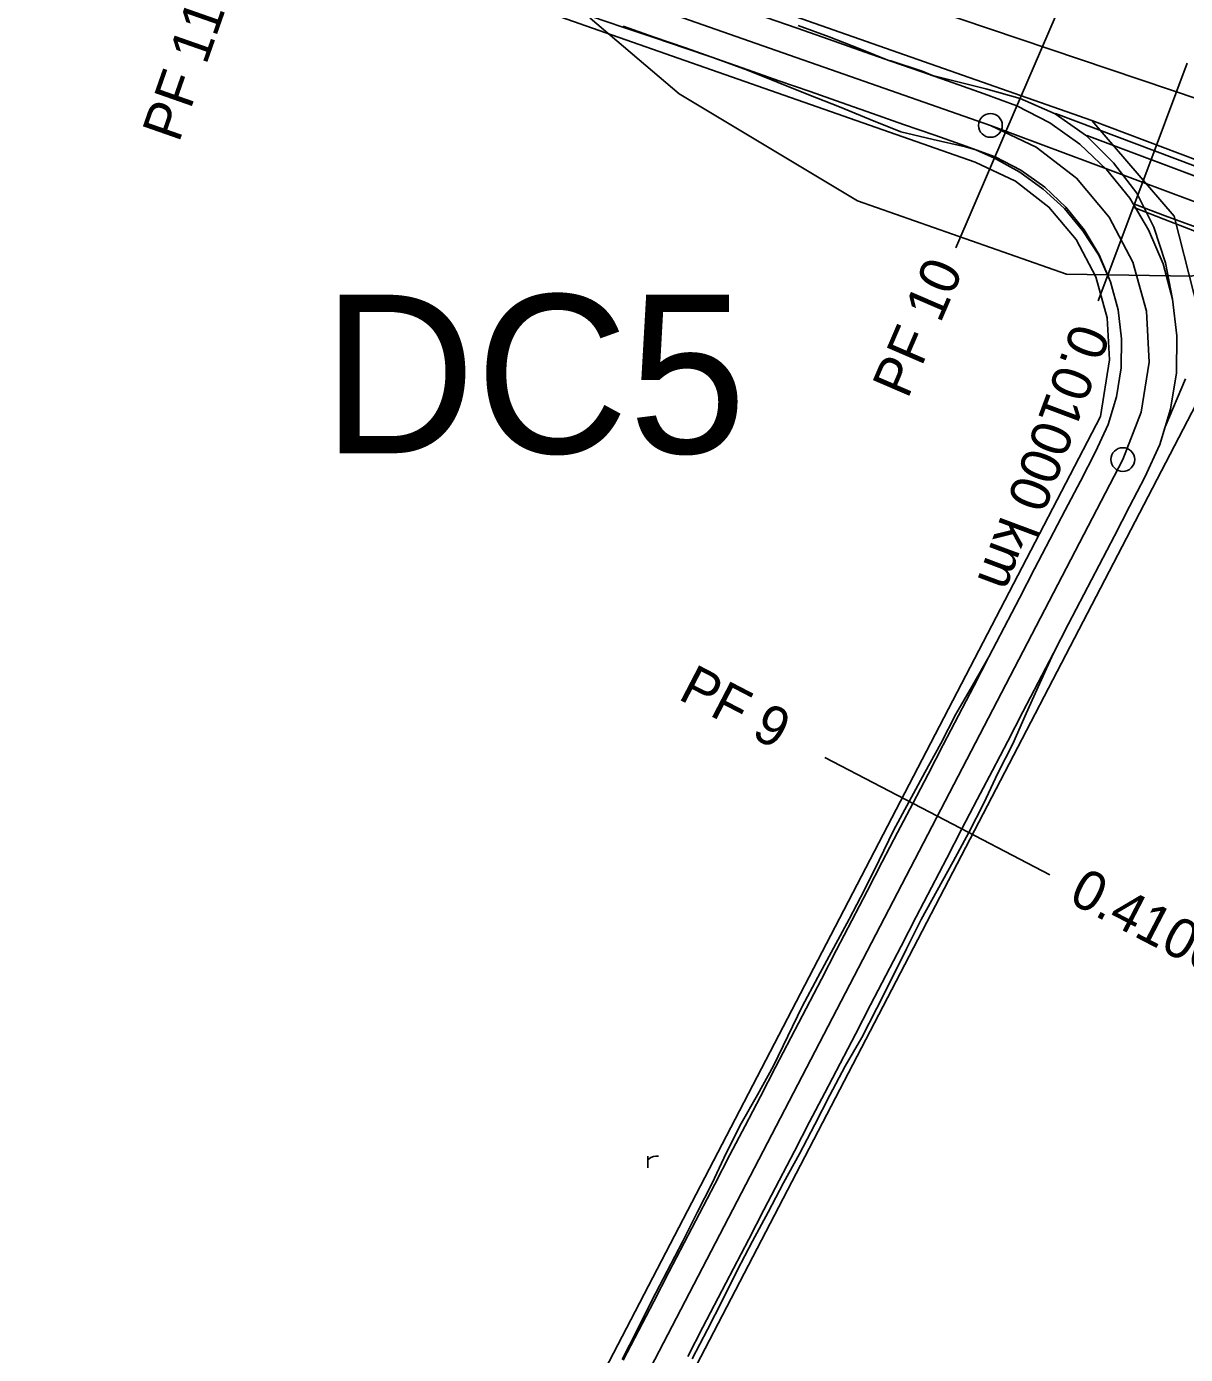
# Model space of a CAD drawing. Extents: x -555887 to -552101, y -1100251 to -1096546.
# Drawn here: x -553740.6 to -553667.5, y -1097326 to -1097242.2 of the extents above; entities that cross this region are included whole.
import ezdxf

# ---------------------------------------------------------------- set-up
doc = ezdxf.new("R2010")
doc.units = 0
for name, color, linetype in [('PARCELY_cesty', 7, 'Continuous'), ('POLYGONY_POPIS_CESTY', 7, 'Continuous'), ('POLYGONY_rozšíření', 7, 'Continuous'), ('POLYGONY_SITUACE_PF', 7, 'Continuous'), ('POLYGONY_SITUACE_PF_POPISY', 7, 'Continuous'), ('POLYGONY_SITUACE_PO', 7, 'Continuous'), ('vrstevnice', 7, 'Continuous'), ('ZSST', 7, 'Continuous')]:
    doc.layers.add(name, color=color, linetype=linetype)

msp = doc.modelspace()

# ---------------------------------------------------------------- linework, layer by layer
at = {"layer": 'PARCELY_cesty'}
msp.add_line((-553673.4, -1097248.15), (-553478.332, -1097321.582), dxfattribs=at)
for points in [[(-553929.463, -1097158.381), (-553673.4, -1097248.15), (-553668.21, -1097254.17), (-553665.731, -1097263.939)], [(-553931.976, -1097162.798), (-553680.759, -1097250.766), (-553678.227, -1097251.97), (-553676.115, -1097253.602), (-553674.399, -1097255.646), (-553673.156, -1097258.009), (-553672.444, -1097260.581), (-553672.295, -1097263.246), (-553672.865, -1097266.819)], [(-553665.731, -1097263.939), (-553869.18, -1097655.12), (-553873.9, -1097664.18), (-553876.67, -1097669.5)], [(-553672.865, -1097266.819), (-553859.38, -1097625.46)]]:
    msp.add_lwpolyline(points, dxfattribs=at)
at = {"layer": 'POLYGONY_rozšíření'}
msp.add_line((-553668.775, -1097267.46), (-553667.503, -1097264.431), dxfattribs=at)
at = {"layer": 'POLYGONY_SITUACE_PF'}
for p, q in [((-553678.825, -1097248.833), (-553675.657, -1097241.487)), ((-553667.402, -1097244.521), (-553670.202, -1097252.015)), ((-553681.992, -1097256.18), (-553678.825, -1097248.833)), ((-553670.202, -1097252.015), (-553673.003, -1097259.509)), ((-553690.25, -1097288.328), (-553683.153, -1097292.02)), ((-553683.153, -1097292.02), (-553676.055, -1097295.711))]:
    msp.add_line(p, q, dxfattribs=at)
at = {"layer": 'POLYGONY_SITUACE_PO'}
for p, q in [((-553679.807, -1097248.45), (-553930.542, -1097160.651)), ((-553704.978, -1097241.574), (-553703.007, -1097242.249)), ((-553691.997, -1097242.327), (-553693.963, -1097241.639)), ((-553691.997, -1097242.327), (-553693.963, -1097241.639)), ((-553703.007, -1097242.249), (-553701.033, -1097242.917)), ((-553701.019, -1097242.877), (-553702.985, -1097242.188)), ((-553701.019, -1097242.877), (-553702.985, -1097242.188)), ((-553690.031, -1097243.016), (-553691.997, -1097242.327)), ((-553690.031, -1097243.016), (-553691.997, -1097242.327)), ((-553689.978, -1097242.864), (-553691.932, -1097242.141)), ((-553701.033, -1097242.917), (-553699.058, -1097243.581)), ((-553699.053, -1097243.565), (-553701.019, -1097242.877)), ((-553699.053, -1097243.565), (-553701.019, -1097242.877)), ((-553699.058, -1097243.581), (-553697.436, -1097244.131)), ((-553697.086, -1097244.254), (-553699.053, -1097243.565)), ((-553697.086, -1097244.254), (-553699.053, -1097243.565)), ((-553688.065, -1097243.704), (-553690.031, -1097243.016)), ((-553688.065, -1097243.704), (-553690.031, -1097243.016)), ((-553688.038, -1097243.629), (-553689.978, -1097242.864)), ((-553686.282, -1097244.329), (-553688.038, -1097243.629)), ((-553697.436, -1097244.131), (-553697.088, -1097244.257)), ((-553697.088, -1097244.257), (-553695.129, -1097244.968)), ((-553695.12, -1097244.942), (-553697.086, -1097244.254)), ((-553695.12, -1097244.942), (-553697.086, -1097244.254)), ((-553686.098, -1097244.393), (-553688.065, -1097243.704)), ((-553686.098, -1097244.393), (-553688.065, -1097243.704)), ((-553686.096, -1097244.385), (-553686.282, -1097244.329)), ((-553684.132, -1097245.081), (-553686.098, -1097244.393)), ((-553684.132, -1097245.081), (-553686.098, -1097244.393)), ((-553684.111, -1097245.021), (-553686.096, -1097244.385)), ((-553695.129, -1097244.968), (-553693.196, -1097245.75)), ((-553693.154, -1097245.631), (-553695.12, -1097244.942)), ((-553693.154, -1097245.631), (-553695.12, -1097244.942)), ((-553682.166, -1097245.77), (-553684.132, -1097245.081)), ((-553682.166, -1097245.77), (-553684.132, -1097245.081)), ((-553683.469, -1097245.314), (-553684.111, -1097245.021)), ((-553682.124, -1097245.65), (-553683.469, -1097245.314)), ((-553693.196, -1097245.75), (-553691.257, -1097246.517)), ((-553691.188, -1097246.319), (-553693.154, -1097245.631)), ((-553691.188, -1097246.319), (-553693.154, -1097245.631)), ((-553680.2, -1097246.458), (-553682.166, -1097245.77)), ((-553680.2, -1097246.458), (-553682.166, -1097245.77)), ((-553680.089, -1097246.143), (-553682.124, -1097245.65)), ((-553677.925, -1097246.746), (-553680.089, -1097246.143)), ((-553691.257, -1097246.517), (-553689.319, -1097247.286)), ((-553689.221, -1097247.008), (-553691.188, -1097246.319)), ((-553689.221, -1097247.008), (-553691.188, -1097246.319)), ((-553687.255, -1097247.696), (-553689.221, -1097247.008)), ((-553687.255, -1097247.696), (-553689.221, -1097247.008)), ((-553678.132, -1097247.226), (-553680.2, -1097246.458)), ((-553678.132, -1097247.226), (-553680.2, -1097246.458)), ((-553675.717, -1097247.718), (-553677.925, -1097246.746)), ((-553689.319, -1097247.286), (-553687.386, -1097248.071)), ((-553685.289, -1097248.385), (-553687.255, -1097247.696)), ((-553685.289, -1097248.385), (-553687.255, -1097247.696)), ((-553676.065, -1097248.291), (-553678.132, -1097247.226)), ((-553676.065, -1097248.291), (-553678.132, -1097247.226)), ((-553673.743, -1097249.114), (-553675.717, -1097247.718)), ((-553675.709, -1097247.696), (-553552.545, -1097294.259)), ((-553687.386, -1097248.071), (-553685.451, -1097248.848)), ((-553683.323, -1097249.073), (-553685.289, -1097248.385)), ((-553683.323, -1097249.073), (-553685.289, -1097248.385)), ((-553676.911, -1097249.828), (-553679.807, -1097248.45)), ((-553679.807, -1097248.45), (-553478.542, -1097323.639)), ((-553674.169, -1097249.635), (-553676.065, -1097248.291)), ((-553674.169, -1097249.635), (-553676.065, -1097248.291)), ((-553685.451, -1097248.848), (-553683.416, -1097249.34)), ((-553683.416, -1097249.34), (-553681.371, -1097249.804)), ((-553681.356, -1097249.762), (-553683.323, -1097249.073)), ((-553681.356, -1097249.762), (-553683.323, -1097249.073)), ((-553672.033, -1097250.818), (-553673.743, -1097249.114)), ((-553673.735, -1097249.093), (-553501.847, -1097313.329)), ((-553681.371, -1097249.804), (-553680.733, -1097249.992)), ((-553679.518, -1097250.44), (-553681.356, -1097249.762)), ((-553679.518, -1097250.44), (-553681.356, -1097249.762)), ((-553680.733, -1097249.992), (-553679.552, -1097250.52)), ((-553674.374, -1097251.789), (-553676.911, -1097249.828)), ((-553672.476, -1097251.228), (-553674.169, -1097249.635)), ((-553672.476, -1097251.228), (-553674.169, -1097249.635)), ((-553679.552, -1097250.52), (-553677.956, -1097251.403)), ((-553677.883, -1097251.282), (-553679.518, -1097250.44)), ((-553677.883, -1097251.282), (-553679.518, -1097250.44)), ((-553671.02, -1097253.039), (-553672.476, -1097251.228)), ((-553671.02, -1097253.039), (-553672.476, -1097251.228)), ((-553670.561, -1097252.72), (-553672.033, -1097250.818)), ((-553669.677, -1097250.61), (-553667.725, -1097251.339)), ((-553677.956, -1097251.403), (-553676.479, -1097252.463)), ((-553676.383, -1097252.345), (-553677.883, -1097251.282)), ((-553676.383, -1097252.345), (-553677.883, -1097251.282)), ((-553672.311, -1097254.245), (-553674.374, -1097251.789)), ((-553667.725, -1097251.339), (-553665.774, -1097252.068)), ((-553676.479, -1097252.463), (-553675.128, -1097253.684)), ((-553675.044, -1097253.606), (-553676.383, -1097252.345)), ((-553675.044, -1097253.606), (-553676.383, -1097252.345)), ((-553669.489, -1097254.863), (-553670.561, -1097252.72)), ((-553675.128, -1097253.684), (-553673.97, -1097255.093)), ((-553673.893, -1097255.039), (-553675.044, -1097253.606)), ((-553673.893, -1097255.039), (-553675.044, -1097253.606)), ((-553669.827, -1097255.034), (-553671.02, -1097253.039)), ((-553669.827, -1097255.034), (-553671.02, -1097253.039)), ((-553670.801, -1097253.618), (-553668.858, -1097254.37)), ((-553670.727, -1097253.42), (-553668.776, -1097254.149)), ((-553670.727, -1097253.42), (-553668.776, -1097254.149)), ((-553670.818, -1097257.083), (-553672.311, -1097254.245)), ((-553668.858, -1097254.37), (-553666.915, -1097255.12)), ((-553668.776, -1097254.149), (-553666.824, -1097254.879)), ((-553668.776, -1097254.149), (-553666.824, -1097254.879)), ((-553673.97, -1097255.093), (-553672.97, -1097256.628)), ((-553672.949, -1097256.617), (-553673.893, -1097255.039)), ((-553672.949, -1097256.617), (-553673.893, -1097255.039)), ((-553668.918, -1097257.173), (-553669.827, -1097255.034)), ((-553668.918, -1097257.173), (-553669.827, -1097255.034)), ((-553668.752, -1097257.117), (-553669.489, -1097254.863)), ((-553672.97, -1097256.628), (-553672.229, -1097258.309)), ((-553672.229, -1097258.309), (-553672.949, -1097256.617)), ((-553672.229, -1097258.309), (-553672.949, -1097256.617)), ((-553669.963, -1097260.173), (-553670.818, -1097257.083)), ((-553668.32, -1097259.42), (-553668.918, -1097257.173)), ((-553668.32, -1097259.42), (-553668.918, -1097257.173)), ((-553668.32, -1097259.42), (-553668.752, -1097257.117)), ((-553671.756, -1097260.086), (-553672.229, -1097258.309)), ((-553672.229, -1097258.309), (-553672.229, -1097258.309)), ((-553672.229, -1097258.309), (-553671.756, -1097260.086)), ((-553671.756, -1097260.086), (-553672.229, -1097258.309)), ((-553668.038, -1097261.727), (-553668.32, -1097259.42)), ((-553668.038, -1097261.727), (-553668.32, -1097259.42)), ((-553668.32, -1097259.42), (-553668.32, -1097259.42)), ((-553668.038, -1097261.727), (-553668.32, -1097259.42)), ((-553671.533, -1097261.911), (-553671.756, -1097260.086)), ((-553671.756, -1097260.086), (-553671.533, -1097261.911)), ((-553671.533, -1097261.911), (-553671.756, -1097260.086)), ((-553669.784, -1097263.375), (-553669.963, -1097260.173)), ((-553671.565, -1097263.749), (-553671.533, -1097261.911)), ((-553671.533, -1097261.911), (-553671.565, -1097263.749)), ((-553671.565, -1097263.749), (-553671.533, -1097261.911)), ((-553668.078, -1097264.051), (-553668.038, -1097261.727)), ((-553668.078, -1097264.051), (-553668.038, -1097261.727)), ((-553668.078, -1097264.051), (-553668.038, -1097261.727)), ((-553671.848, -1097265.566), (-553671.565, -1097263.749)), ((-553671.565, -1097263.749), (-553671.848, -1097265.566)), ((-553671.848, -1097265.566), (-553671.565, -1097263.749)), ((-553670.289, -1097266.542), (-553669.784, -1097263.375)), ((-553668.437, -1097266.348), (-553668.078, -1097264.051)), ((-553668.437, -1097266.348), (-553668.078, -1097264.051)), ((-553668.437, -1097266.348), (-553668.078, -1097264.051)), ((-553672.383, -1097267.325), (-553671.848, -1097265.566)), ((-553671.848, -1097265.566), (-553672.383, -1097267.325)), ((-553672.383, -1097267.325), (-553671.848, -1097265.566)), ((-553671.456, -1097269.528), (-553670.289, -1097266.542)), ((-553669.112, -1097268.572), (-553668.437, -1097266.348)), ((-553669.112, -1097268.572), (-553668.437, -1097266.348)), ((-553669.112, -1097268.572), (-553668.437, -1097266.348)), ((-553673.17, -1097269.032), (-553672.383, -1097267.325)), ((-553672.383, -1097267.325), (-553673.17, -1097269.032)), ((-553673.17, -1097269.032), (-553672.383, -1097267.325)), ((-553670.065, -1097270.647), (-553669.112, -1097268.572)), ((-553670.065, -1097270.647), (-553669.112, -1097268.572)), ((-553670.065, -1097270.647), (-553669.112, -1097268.572)), ((-553872.328, -1097655.768), (-553671.456, -1097269.528)), ((-553674.132, -1097270.881), (-553673.17, -1097269.032)), ((-553673.17, -1097269.032), (-553674.132, -1097270.881)), ((-553674.132, -1097270.881), (-553673.17, -1097269.032)), ((-553675.093, -1097272.729), (-553674.132, -1097270.881)), ((-553674.132, -1097270.881), (-553675.093, -1097272.729)), ((-553675.093, -1097272.729), (-553674.132, -1097270.881)), ((-553671.027, -1097272.496), (-553670.065, -1097270.647)), ((-553671.027, -1097272.496), (-553670.065, -1097270.647)), ((-553671.027, -1097272.496), (-553670.065, -1097270.647)), ((-553676.054, -1097274.577), (-553675.093, -1097272.729)), ((-553675.093, -1097272.729), (-553676.054, -1097274.577)), ((-553676.054, -1097274.577), (-553675.093, -1097272.729)), ((-553671.988, -1097274.344), (-553671.027, -1097272.496)), ((-553671.988, -1097274.344), (-553671.027, -1097272.496)), ((-553671.988, -1097274.344), (-553671.027, -1097272.496)), ((-553677.016, -1097276.426), (-553676.054, -1097274.577)), ((-553676.054, -1097274.577), (-553677.016, -1097276.426)), ((-553677.016, -1097276.426), (-553676.054, -1097274.577)), ((-553672.949, -1097276.192), (-553671.988, -1097274.344)), ((-553672.949, -1097276.192), (-553671.988, -1097274.344)), ((-553672.949, -1097276.192), (-553671.988, -1097274.344)), ((-553673.91, -1097278.04), (-553672.949, -1097276.192)), ((-553673.91, -1097278.04), (-553672.949, -1097276.192)), ((-553673.91, -1097278.04), (-553672.949, -1097276.192)), ((-553677.977, -1097278.274), (-553677.016, -1097276.426)), ((-553677.016, -1097276.426), (-553677.977, -1097278.274)), ((-553677.977, -1097278.274), (-553677.016, -1097276.426)), ((-553678.938, -1097280.122), (-553677.977, -1097278.274)), ((-553677.977, -1097278.274), (-553678.938, -1097280.122)), ((-553678.938, -1097280.122), (-553677.977, -1097278.274)), ((-553674.872, -1097279.889), (-553673.91, -1097278.04)), ((-553674.872, -1097279.889), (-553673.91, -1097278.04)), ((-553674.872, -1097279.889), (-553673.91, -1097278.04)), ((-553679.899, -1097281.97), (-553678.938, -1097280.122)), ((-553678.938, -1097280.122), (-553679.899, -1097281.97)), ((-553679.899, -1097281.97), (-553678.938, -1097280.122)), ((-553675.833, -1097281.737), (-553674.872, -1097279.889)), ((-553675.833, -1097281.737), (-553674.872, -1097279.889)), ((-553675.833, -1097281.737), (-553674.872, -1097279.889)), ((-553679.899, -1097281.97), (-553680.935, -1097283.78)), ((-553680.861, -1097283.819), (-553679.899, -1097281.97)), ((-553680.861, -1097283.819), (-553679.899, -1097281.97)), ((-553679.899, -1097281.97), (-553679.899, -1097281.97)), ((-553676.794, -1097283.585), (-553675.833, -1097281.737)), ((-553676.794, -1097283.585), (-553675.833, -1097281.737)), ((-553676.692, -1097283.638), (-553675.833, -1097281.737)), ((-553675.833, -1097281.737), (-553675.833, -1097281.737)), ((-553680.935, -1097283.78), (-553681.995, -1097285.577)), ((-553681.822, -1097285.667), (-553680.861, -1097283.819)), ((-553681.822, -1097285.667), (-553680.861, -1097283.819)), ((-553677.755, -1097285.434), (-553676.794, -1097283.585)), ((-553677.755, -1097285.434), (-553676.794, -1097283.585)), ((-553677.56, -1097285.535), (-553676.692, -1097283.638)), ((-553681.995, -1097285.577), (-553682.937, -1097287.435)), ((-553678.717, -1097287.282), (-553677.755, -1097285.434)), ((-553678.717, -1097287.282), (-553677.755, -1097285.434)), ((-553678.391, -1097287.451), (-553677.56, -1097285.535)), ((-553682.783, -1097287.515), (-553681.822, -1097285.667)), ((-553682.783, -1097287.515), (-553681.822, -1097285.667)), ((-553682.937, -1097287.435), (-553683.941, -1097289.262)), ((-553683.744, -1097289.364), (-553682.783, -1097287.515)), ((-553683.744, -1097289.364), (-553682.783, -1097287.515)), ((-553679.678, -1097289.13), (-553678.717, -1097287.282)), ((-553679.678, -1097289.13), (-553678.717, -1097287.282)), ((-553679.33, -1097289.311), (-553678.391, -1097287.451)), ((-553683.941, -1097289.262), (-553684.927, -1097291.097)), ((-553684.706, -1097291.212), (-553683.744, -1097289.364)), ((-553684.706, -1097291.212), (-553683.744, -1097289.364)), ((-553680.639, -1097290.979), (-553679.678, -1097289.13)), ((-553680.639, -1097290.979), (-553679.678, -1097289.13)), ((-553680.213, -1097291.2), (-553679.33, -1097289.311)), ((-553684.927, -1097291.097), (-553685.913, -1097292.933)), ((-553685.667, -1097293.06), (-553684.706, -1097291.212)), ((-553685.667, -1097293.06), (-553684.706, -1097291.212)), ((-553681.6, -1097292.827), (-553680.639, -1097290.979)), ((-553681.6, -1097292.827), (-553680.639, -1097290.979)), ((-553681.176, -1097293.048), (-553680.213, -1097291.2)), ((-553685.913, -1097292.933), (-553686.83, -1097294.804)), ((-553686.628, -1097294.909), (-553685.667, -1097293.06)), ((-553686.628, -1097294.909), (-553685.667, -1097293.06)), ((-553682.562, -1097294.675), (-553681.6, -1097292.827)), ((-553682.562, -1097294.675), (-553681.6, -1097292.827)), ((-553682.153, -1097294.888), (-553681.176, -1097293.048)), ((-553683.523, -1097296.524), (-553682.562, -1097294.675)), ((-553683.523, -1097296.524), (-553682.562, -1097294.675)), ((-553686.83, -1097294.804), (-553687.742, -1097296.677)), ((-553687.589, -1097296.757), (-553686.628, -1097294.909)), ((-553687.589, -1097296.757), (-553686.628, -1097294.909)), ((-553683.161, -1097296.712), (-553682.153, -1097294.888)), ((-553687.742, -1097296.677), (-553688.723, -1097298.516)), ((-553688.551, -1097298.605), (-553687.589, -1097296.757)), ((-553688.551, -1097298.605), (-553687.589, -1097296.757)), ((-553684.484, -1097298.372), (-553683.523, -1097296.524)), ((-553684.484, -1097298.372), (-553683.523, -1097296.524)), ((-553684.166, -1097298.537), (-553683.161, -1097296.712)), ((-553688.723, -1097298.516), (-553689.712, -1097300.349)), ((-553689.512, -1097300.454), (-553688.551, -1097298.605)), ((-553689.512, -1097300.454), (-553688.551, -1097298.605)), ((-553685.445, -1097300.22), (-553684.484, -1097298.372)), ((-553685.445, -1097300.22), (-553684.484, -1097298.372)), ((-553685.101, -1097300.399), (-553684.166, -1097298.537)), ((-553689.712, -1097300.349), (-553690.702, -1097302.183)), ((-553690.473, -1097302.302), (-553689.512, -1097300.454)), ((-553690.473, -1097302.302), (-553689.512, -1097300.454)), ((-553686.407, -1097302.069), (-553685.445, -1097300.22)), ((-553686.407, -1097302.069), (-553685.445, -1097300.22)), ((-553686.036, -1097302.261), (-553685.101, -1097300.399)), ((-553690.702, -1097302.183), (-553691.691, -1097304.017)), ((-553691.434, -1097304.15), (-553690.473, -1097302.302)), ((-553691.434, -1097304.15), (-553690.473, -1097302.302)), ((-553687.368, -1097303.917), (-553686.407, -1097302.069)), ((-553687.368, -1097303.917), (-553686.407, -1097302.069)), ((-553686.97, -1097304.124), (-553686.036, -1097302.261)), ((-553688.329, -1097305.765), (-553687.368, -1097303.917)), ((-553688.329, -1097305.765), (-553687.368, -1097303.917)), ((-553691.691, -1097304.017), (-553692.592, -1097305.897)), ((-553692.396, -1097305.999), (-553691.434, -1097304.15)), ((-553692.396, -1097305.999), (-553691.434, -1097304.15)), ((-553687.926, -1097305.975), (-553686.97, -1097304.124)), ((-553692.592, -1097305.897), (-553693.492, -1097307.777)), ((-553693.357, -1097307.847), (-553692.396, -1097305.999)), ((-553693.357, -1097307.847), (-553692.396, -1097305.999)), ((-553689.29, -1097307.613), (-553688.329, -1097305.765)), ((-553689.29, -1097307.613), (-553688.329, -1097305.765)), ((-553688.97, -1097307.78), (-553687.926, -1097305.975)), ((-553693.492, -1097307.777), (-553694.509, -1097309.596)), ((-553694.318, -1097309.695), (-553693.357, -1097307.847)), ((-553694.318, -1097309.695), (-553693.357, -1097307.847)), ((-553690.252, -1097309.462), (-553689.29, -1097307.613)), ((-553690.252, -1097309.462), (-553689.29, -1097307.613)), ((-553689.938, -1097309.625), (-553688.97, -1097307.78)), ((-553694.509, -1097309.596), (-553695.526, -1097311.415)), ((-553695.279, -1097311.544), (-553694.318, -1097309.695)), ((-553695.279, -1097311.544), (-553694.318, -1097309.695)), ((-553691.213, -1097311.31), (-553690.252, -1097309.462)), ((-553691.213, -1097311.31), (-553690.252, -1097309.462)), ((-553690.894, -1097311.476), (-553689.938, -1097309.625)), ((-553695.526, -1097311.415), (-553696.48, -1097313.267)), ((-553692.174, -1097313.158), (-553691.213, -1097311.31)), ((-553692.174, -1097313.158), (-553691.213, -1097311.31)), ((-553691.86, -1097313.322), (-553690.894, -1097311.476)), ((-553696.241, -1097313.392), (-553695.279, -1097311.544)), ((-553696.241, -1097313.392), (-553695.279, -1097311.544)), ((-553693.135, -1097315.007), (-553692.174, -1097313.158)), ((-553693.135, -1097315.007), (-553692.174, -1097313.158)), ((-553696.48, -1097313.267), (-553697.353, -1097315.162)), ((-553697.202, -1097315.24), (-553696.241, -1097313.392)), ((-553697.202, -1097315.24), (-553696.241, -1097313.392)), ((-553692.87, -1097315.145), (-553691.86, -1097313.322)), ((-553697.353, -1097315.162), (-553698.307, -1097317.014)), ((-553698.163, -1097317.088), (-553697.202, -1097315.24)), ((-553698.163, -1097317.088), (-553697.202, -1097315.24)), ((-553694.097, -1097316.855), (-553693.135, -1097315.007)), ((-553694.097, -1097316.855), (-553693.135, -1097315.007)), ((-553693.836, -1097316.991), (-553692.87, -1097315.145)), ((-553698.307, -1097317.014), (-553699.243, -1097318.875)), ((-553699.124, -1097318.937), (-553698.163, -1097317.088)), ((-553699.124, -1097318.937), (-553698.163, -1097317.088)), ((-553695.058, -1097318.703), (-553694.097, -1097316.855)), ((-553695.058, -1097318.703), (-553694.097, -1097316.855)), ((-553694.81, -1097318.832), (-553693.836, -1097316.991)), ((-553699.243, -1097318.875), (-553700.204, -1097320.723)), ((-553700.086, -1097320.785), (-553699.124, -1097318.937)), ((-553700.086, -1097320.785), (-553699.124, -1097318.937)), ((-553696.019, -1097320.552), (-553695.058, -1097318.703)), ((-553696.019, -1097320.552), (-553695.058, -1097318.703)), ((-553695.78, -1097320.676), (-553694.81, -1097318.832)), ((-553700.204, -1097320.723), (-553701.166, -1097322.571)), ((-553696.98, -1097322.4), (-553696.019, -1097320.552)), ((-553696.98, -1097322.4), (-553696.019, -1097320.552)), ((-553696.701, -1097322.546), (-553695.78, -1097320.676)), ((-553701.047, -1097322.633), (-553700.086, -1097320.785)), ((-553701.047, -1097322.633), (-553700.086, -1097320.785)), ((-553697.942, -1097324.248), (-553696.98, -1097322.4)), ((-553697.942, -1097324.248), (-553696.98, -1097322.4)), ((-553701.166, -1097322.571), (-553702.098, -1097324.435)), ((-553702.008, -1097324.482), (-553701.047, -1097322.633)), ((-553702.008, -1097324.482), (-553701.047, -1097322.633)), ((-553697.65, -1097324.4), (-553696.701, -1097322.546)), ((-553702.098, -1097324.435), (-553703.039, -1097326.294)), ((-553702.969, -1097326.33), (-553702.008, -1097324.482)), ((-553702.969, -1097326.33), (-553702.008, -1097324.482)), ((-553698.903, -1097326.097), (-553697.942, -1097324.248)), ((-553698.903, -1097326.097), (-553697.942, -1097324.248)), ((-553698.627, -1097326.24), (-553697.65, -1097324.4))]:
    msp.add_line(p, q, dxfattribs=at)
for centre in [(-553679.807, -1097248.45), (-553671.456, -1097269.528)]:
    msp.add_circle(centre, 0.75, dxfattribs=at)
at = {"layer": 'vrstevnice'}
msp.add_lwpolyline([(-553748.859, -1097128.23), (-553737.629, -1097176.81), (-553732.709, -1097192.54), (-553724.989, -1097211.78), (-553718.809, -1097223.85), (-553710.809, -1097235.23), (-553705.049, -1097241.69), (-553699.439, -1097246.46), (-553688.199, -1097253.2), (-553674.999, -1097257.83), (-553667.139, -1097257.97), (-553657.309, -1097255.73), (-553653.379, -1097253.2), (-553645.799, -1097246.04), (-553638.209, -1097237.19), (-553633.579, -1097230.17), (-553626.699, -1097216.27), (-553622.629, -1097205.74), (-553613.219, -1097176.25), (-553605.919, -1097156.17), (-553597.779, -1097139.18), (-553591.039, -1097127.53)], dxfattribs=at)
at = {"layer": 'ZSST'}
for points in [[(-553600.1, -1097268.75), (-553657.15, -1097250.01), (-553728.97, -1097225.8), (-553769.71, -1097212.97), (-553838.99, -1097189.46), (-553892.69, -1097170.63), (-553926.55, -1097160.61)], [(-553701.426, -1097314.197), (-553701.426, -1097313.465)], [(-553701.426, -1097313.701), (-553701.324, -1097313.606), (-553701.221, -1097313.543), (-553701.064, -1097313.496), (-553700.914, -1097313.473), (-553700.757, -1097313.465)]]:
    msp.add_lwpolyline(points, dxfattribs=at)

# ---------------------------------------------------------------- texts
at = {"layer": 'POLYGONY_POPIS_CESTY'}
msp.add_text('DC5', height=10, dxfattribs=at).set_placement((-553721.949, -1097269.13))
at = {"layer": 'POLYGONY_SITUACE_PF_POPISY'}
for s, rotation, p in [('PF 11', 70.70152, (-553731.007, -1097249.593)), ('PF 10', 66.67517, (-553685.033, -1097265.758)), ('0.01000 km', 249.50895, (-553674.553, -1097260.801)), ('PF 9', 332.52237, (-553699.584, -1097284.601)), ('0.41000 km', 332.52237, (-553674.962, -1097297.407))]:
    msp.add_text(s, height=2.5, rotation=rotation, dxfattribs=at).set_placement(p)

doc.saveas('drawing.dxf')
